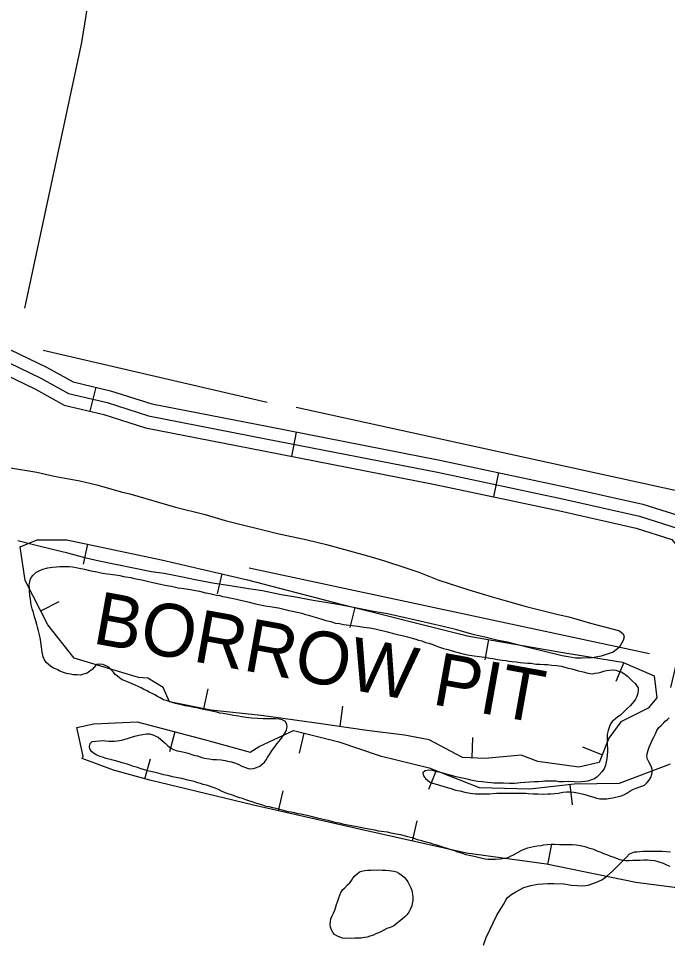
# Model space of a CAD drawing. Extents: x 3355724 to 3393621, y 594744 to 620174.
# Drawn here: x 3390157 to 3390944, y 603944 to 605066 of the extents above; entities that cross this region are included whole.
import ezdxf

# ---------------------------------------------------------------- set-up
doc = ezdxf.new("R2010")
doc.units = 0
for name, color, linetype in [('V-BORW-IDEN', 7, 'Continuous'), ('V-BORW-LINE', 7, 'Continuous'), ('V-ROAD-CNTR', 7, 'Continuous'), ('V-SITE-VEGE', 7, 'Continuous'), ('V-TOPO-SHOR', 7, 'Continuous')]:
    doc.layers.add(name, color=color, linetype=linetype)

msp = doc.modelspace()

# ---------------------------------------------------------------- linework, layer by layer
at = {"layer": 'V-BORW-LINE'}
for p, q in [((3390240.5, 604428.8), (3390235.3, 604404.3)), ((3390403.1, 604392.7), (3390397.5, 604368.4)), ((3390183.7, 604347.9), (3390205.9, 604359.3)), ((3390564.6, 604351.8), (3390558.6, 604327.5)), ((3390726.6, 604313), (3390722.3, 604288.4)), ((3390890.8, 604285), (3390880.8, 604262.1)), ((3390381.6, 604228.9), (3390386.7, 604253.4)), ((3390546.7, 604207.5), (3390550.2, 604232.2)), ((3390346.2, 604201.2), (3390339.8, 604177)), ((3390502.9, 604199.4), (3390496.9, 604175.1)), ((3390706.7, 604169.4), (3390707.6, 604194.4)), ((3390864.2, 604173.1), (3390841, 604182.3)), ((3390310, 604144.2), (3390316.8, 604168.2)), ((3390663.1, 604154.3), (3390653.9, 604131)), ((3390825.4, 604137.4), (3390828.2, 604112.5)), ((3390472, 604105.3), (3390477.6, 604129.7)), ((3390634.5, 604068.6), (3390640, 604093)), ((3390798.6, 604040.2), (3390803.6, 604064.7))]:
    msp.add_line(p, q, dxfattribs=at)
for points in [[(3390313.4, 604266.3), (3390302.3, 604266.8), (3390224.3, 604290.3), (3390192.3, 604331), (3390164.7, 604384.7), (3390158.7, 604425.3), (3390179.3, 604433.9), (3390215.5, 604434.1), (3390330.1, 604409.7), (3390434.6, 604385.4), (3390543, 604357.2), (3390702.9, 604317.2), (3390816.9, 604297.1), (3390889.2, 604285.7), (3390927.3, 604269.1), (3390930.7, 604242.4), (3390920.2, 604229.9), (3390887.2, 604213.1), (3390872.4, 604193.6), (3390860.6, 604163.9), (3390836, 604158.3), (3390786.4, 604165), (3390766.2, 604172.9), (3390722.6, 604168.9), (3390694.9, 604169.8), (3390654.7, 604191.4), (3390624.7, 604197.2), (3390579.3, 604202.9), (3390518, 604211.6), (3390450.9, 604220.7), (3390390, 604227.2), (3390340, 604237.6), (3390332.1, 604254.8), (3390313.4, 604266.3)], [(3390235.1, 604171.5), (3390227.4, 604206.3), (3390248.2, 604210.6), (3390300.5, 604213.4), (3390383.6, 604191.2), (3390437.5, 604176.5), (3390448.7, 604183.4), (3390490.1, 604202.6), (3390545.3, 604188.9), (3390595.3, 604171.9), (3390654.8, 604157.6), (3390715.5, 604133.5), (3390776.8, 604131.8), (3390830.6, 604138), (3390885.3, 604138.8), (3390947.2, 604162.1)], [(3391023.3, 604003.2), (3390905.4, 604018.4), (3390797.1, 604040.5), (3390699.8, 604054.1), (3390571.9, 604082.6), (3390441.5, 604112.2), (3390316, 604142.5), (3390272.1, 604154.8), (3390233.8, 604168.6), (3390235.1, 604171.5)]]:
    msp.add_lwpolyline(points, dxfattribs=at)
at = {"layer": 'V-ROAD-CNTR'}
for p, q in [((3390250.4, 604619.1), (3390243.4, 604589.9)), ((3390493.4, 604564.6), (3390487.7, 604535.1)), ((3390738.8, 604515.5), (3390732.5, 604486.2))]:
    msp.add_line(p, q, dxfattribs=at)
for points in [[(3389361.3, 604829.5), (3389441, 604808.1), (3389553.7, 604781.4), (3389675, 604756.8), (3389779.1, 604733.1), (3389853.7, 604715.8), (3389912.8, 604701.1), (3389943.4, 604702.8), (3389983.5, 604710), (3390009.5, 604710.2), (3390071.7, 604687.5), (3390124.2, 604675.4), (3390190.9, 604643.2), (3390222.9, 604625.6), (3390268.2, 604614.8), (3390318.3, 604598.8), (3390459.7, 604571.2), (3390667.8, 604530.6), (3390819.7, 604498.2), (3390913.6, 604477), (3390966.4, 604460.4), (3390982.5, 604440.4)], [(3390119.2, 604661.1), (3390184, 604629.8), (3390217.5, 604611.5), (3390264.1, 604600.4), (3390314.5, 604584.2), (3390456.8, 604556.4), (3390664.8, 604515.9), (3390816.4, 604483.6), (3390909.7, 604462.5), (3390957.6, 604447.4), (3390978.5, 604421.4), (3390985.1, 604390.7), (3390980.4, 604338.7), (3390973, 604299.5), (3390961.7, 604251.5)], [(3390114.2, 604646.9), (3390177.2, 604616.5), (3390212.1, 604597.4), (3390260.1, 604585.9), (3390310.8, 604569.7), (3390453.9, 604541.7), (3390661.8, 604501.2), (3390813.2, 604468.9), (3390905.8, 604448), (3390948.7, 604434.5), (3390964.6, 604414.8), (3390970, 604389.8), (3390965.5, 604340.8), (3390958.4, 604302.6), (3390947.1, 604254.9)]]:
    msp.add_lwpolyline(points, dxfattribs=at)
at = {"layer": 'V-SITE-VEGE'}
for points in [[(3390144.8, 604521.8), (3390178.9, 604515.8), (3390200, 604511.3), (3390231.3, 604505.3), (3390251.6, 604500.8), (3390281.1, 604492.3), (3390291.8, 604489.5), (3390347, 604473.7), (3390383, 604464.5), (3390407.2, 604457.5), (3390470.9, 604441.7), (3390506.9, 604434), (3390530, 604428.4), (3390551, 604422.4), (3390581.6, 604414), (3390600.5, 604408.3), (3390626.5, 604399.9), (3390642.2, 604394.6), (3390666.4, 604385.1), (3390702.7, 604373.1), (3390730.9, 604364.6), (3390747.9, 604360.1), (3390772.2, 604353), (3390811, 604343.2), (3390824.1, 604340.4), (3390839.5, 604336.2), (3390850.1, 604332.7), (3390876.5, 604326), (3390885.4, 604323.5), (3390889.7, 604320), (3390891.1, 604316.4), (3390890, 604311.8), (3390885.1, 604303.2), (3390877.6, 604297.5), (3390863.1, 604292.9), (3390852.8, 604291), (3390839.2, 604290.6), (3390832.1, 604290.6), (3390823.2, 604292), (3390816.1, 604293.4), (3390774.8, 604303.2), (3390749.5, 604309.9), (3390738.5, 604311.7), (3390722.1, 604315.9), (3390709.3, 604318.7), (3390688.3, 604324.7), (3390671.6, 604328.9), (3390629.2, 604338.7), (3390604.3, 604344), (3390587.2, 604347.1), (3390563, 604352), (3390546.3, 604355.2), (3390513.9, 604360.4), (3390490.7, 604364.9), (3390475.4, 604367.4), (3390452.6, 604371.9), (3390435.5, 604374.7), (3390411, 604378.5), (3390394.6, 604381), (3390371.1, 604385.5), (3390355.8, 604388.7), (3390333.4, 604392.9), (3390318.1, 604395.3), (3390254.7, 604407.9), (3390238.7, 604411.8), (3390216.6, 604417.8), (3390201.3, 604421.3), (3390173.5, 604428.3), (3390156.1, 604432.9)], [(3390720.5, 603942.3), (3390723.7, 603951.6), (3390736.7, 603978.7), (3390744.9, 603991.9), (3390747.7, 603996.9), (3390749.8, 604000.1), (3390754.8, 604004.3), (3390759.8, 604006.9), (3390769.4, 604012.2), (3390777.9, 604014.7), (3390786.4, 604016.2), (3390798.5, 604017.3), (3390806, 604017.3), (3390818.1, 604016.6), (3390827.3, 604015.3), (3390840.9, 604014.2), (3390847.3, 604015), (3390857.6, 604018.6), (3390864, 604021.8), (3390870, 604026.1), (3390877.1, 604032.1), (3390894.1, 604049.3), (3390897.6, 604053.2), (3390903.7, 604055.7), (3390906.5, 604055.7), (3390913.6, 604056.4), (3390937.1, 604056.5), (3390947.4, 604055.5)]]:
    msp.add_lwpolyline(points, dxfattribs=at)
at = {"layer": 'V-TOPO-SHOR'}
for p, q in [((3390458.3, 604600.6), (3390186.8, 604663.7)), ((3391112.8, 604458.7), (3390493.4, 604594.3)), ((3390921.8, 604295.5), (3390436.4, 604399.5))]:
    msp.add_line(p, q, dxfattribs=at)
for points in [[(3390164.4, 604714.7), (3390233.7, 605037.2), (3390296.5, 605429.9), (3391081.9, 605285.1), (3391433.1, 605219)], [(3390276.6, 604268.5), (3390274.1, 604270.8), (3390271.9, 604273.3), (3390269.4, 604275.9), (3390267.1, 604278.2), (3390264.8, 604280.2), (3390261.9, 604281.4), (3390258.9, 604282.8), (3390255, 604283.3), (3390251.4, 604282.6), (3390248.4, 604279.7), (3390246.1, 604276.8), (3390243.3, 604274.5), (3390240.1, 604272.2), (3390235.7, 604270.9), (3390231.8, 604270), (3390227.7, 604270.1), (3390222.9, 604270.3), (3390219.9, 604271), (3390215.1, 604272), (3390211.3, 604273.2), (3390206.9, 604274.8), (3390203.5, 604276.5), (3390199.4, 604278.1), (3390196, 604280.4), (3390192.6, 604283), (3390190.3, 604285), (3390188.1, 604288.5), (3390186.7, 604292.2), (3390185.4, 604297.7), (3390184.6, 604304.3), (3390183.9, 604310), (3390183.3, 604313.2), (3390182.4, 604318.7), (3390181.1, 604323.5), (3390180, 604328.1), (3390179.1, 604331.1), (3390177.8, 604335.7), (3390176.2, 604340.7), (3390174.9, 604346), (3390173.3, 604350.4), (3390172.2, 604354.9), (3390171.6, 604358.4), (3390171.2, 604362.3), (3390170.7, 604366.6), (3390170.1, 604372.1), (3390170.1, 604375.5), (3390169.9, 604379.4), (3390170.4, 604382.4), (3390170.9, 604385.6), (3390172.3, 604388.3), (3390174.4, 604391), (3390177.6, 604394.2), (3390182.5, 604396.9), (3390186.4, 604398.2), (3390192.5, 604400), (3390197.8, 604400.7), (3390202.8, 604401.3), (3390207, 604401.7), (3390210.8, 604401.7), (3390214.7, 604401.6), (3390218.2, 604401.4), (3390222.3, 604401.1), (3390226.8, 604400.4), (3390230.3, 604399.4), (3390236.6, 604398.2), (3390242.8, 604396.6), (3390246.7, 604395.9), (3390249.7, 604395.4), (3390253.8, 604394.7), (3390258.8, 604393.5), (3390264.5, 604392.7), (3390268.1, 604392.2), (3390274.5, 604391.3), (3390279.6, 604390.5), (3390283.9, 604389.6), (3390287.1, 604388.9), (3390292.8, 604388.1), (3390297.1, 604387.2), (3390301.5, 604386.4), (3390306.3, 604385.5), (3390311.1, 604384.1), (3390314.5, 604383.4), (3390318.1, 604382.6), (3390323.1, 604381.4), (3390328.9, 604380.3), (3390332.5, 604379.5), (3390339.1, 604378.1), (3390342.1, 604377.6), (3390347.1, 604376.7), (3390350.1, 604375.9), (3390354.2, 604375.4), (3390360.1, 604374.5), (3390365.1, 604373.7), (3390369.2, 604372.8), (3390376.1, 604371.6), (3390383.4, 604369.7), (3390386.4, 604369.2), (3390390.5, 604368.3), (3390396.9, 604366.8), (3390401, 604366.3)], [(3390401, 604366.3), (3390404.2, 604365.2), (3390409.6, 604364.4), (3390413.1, 604363.7), (3390417.4, 604362.8), (3390422.6, 604361.6), (3390426.1, 604360.6), (3390431.5, 604359.4), (3390436.6, 604358.2), (3390442.3, 604356.8), (3390448.2, 604355.4), (3390451.6, 604354.7), (3390456, 604353.7), (3390462.1, 604353), (3390469.2, 604351.8), (3390472.2, 604351.3), (3390477, 604350.3), (3390481.7, 604349.1), (3390484.7, 604348.4), (3390489.1, 604347.5), (3390494.5, 604346.3), (3390500.2, 604344.8), (3390504.8, 604343.4), (3390508.2, 604342.7), (3390513.7, 604340.8), (3390519.4, 604339.2), (3390525.8, 604337.5), (3390529.2, 604336.3), (3390535.6, 604334.7), (3390541.3, 604333), (3390545.8, 604332.3), (3390550.9, 604331.3), (3390554.3, 604330.9), (3390561.4, 604330.1), (3390568.2, 604329.4), (3390575.5, 604328.2), (3390578.7, 604327.7), (3390582.6, 604327.2), (3390586.9, 604326.4), (3390592.6, 604325.2), (3390595.8, 604324.5), (3390600.9, 604323.3), (3390604.3, 604322.4), (3390609.8, 604320.8), (3390614.5, 604319.6), (3390617.7, 604318.8), (3390621.8, 604317.9), (3390628.5, 604316.2), (3390634.2, 604314.6), (3390638.5, 604313.4), (3390641.9, 604312.2), (3390645.8, 604311.3), (3390650.3, 604309.6), (3390654.2, 604308.5), (3390659, 604306.8), (3390662, 604305.6), (3390666.1, 604304.2), (3390672.2, 604302.3), (3390675.7, 604301.4), (3390680.2, 604300), (3390686.8, 604298.1), (3390690, 604297.4), (3390694.4, 604296.2), (3390699.6, 604294.8), (3390703.5, 604294.1), (3390709.2, 604293.1), (3390715.1, 604292.4), (3390722, 604291.6), (3390728.4, 604290.6), (3390732, 604290.1), (3390737.7, 604288.9), (3390743.2, 604288.2), (3390748, 604287.7), (3390751.4, 604286.8), (3390755.5, 604286.5), (3390760.3, 604286), (3390764.9, 604285), (3390769.5, 604284.8), (3390774.3, 604284.3), (3390778.4, 604284.2), (3390782, 604283.7), (3390785, 604283.3), (3390788.7, 604283.2), (3390794.6, 604282.9), (3390798, 604282.7), (3390803.3, 604281.9), (3390809.2, 604281.4), (3390814.9, 604280.7), (3390819.3, 604279.7), (3390823.4, 604278.3), (3390827.7, 604277.4), (3390831.6, 604276.2), (3390835.5, 604275.2), (3390839.8, 604274.3), (3390843.2, 604273.3), (3390846.9, 604272.4), (3390849.8, 604271.7), (3390853, 604271.4), (3390856, 604272.1), (3390859.4, 604272.7), (3390862.9, 604273.6)], [(3390862.9, 604273.6), (3390866.3, 604274.7), (3390869.5, 604275.4), (3390873.4, 604276), (3390877.3, 604276.2), (3390881, 604276), (3390884.4, 604274.8), (3390887.6, 604273.9), (3390890.5, 604271.8), (3390893.3, 604270.4), (3390895.7, 604268.1), (3390898.5, 604265.5), (3390901, 604263), (3390904.4, 604259.8), (3390906.2, 604257.2), (3390908, 604254.5), (3390907.9, 604251.3), (3390907.5, 604247.8), (3390906.3, 604244), (3390904.9, 604240.8), (3390902.8, 604237.8), (3390900.9, 604235.3), (3390898.4, 604232.8), (3390894.7, 604229.2), (3390892.4, 604226.9), (3390889.4, 604224), (3390886.6, 604221.5), (3390883.4, 604219.2), (3390880.4, 604216.8), (3390876.5, 604213.6), (3390874.4, 604210.6), (3390872.8, 604206.5), (3390871.8, 604202.9), (3390870.6, 604197.9), (3390870.6, 604194), (3390870.3, 604190.8), (3390870.5, 604185.8), (3390870.7, 604181), (3390870.7, 604176.8), (3390870.6, 604173.2), (3390870.1, 604168.6), (3390869.4, 604164.7), (3390868.5, 604160.6), (3390866.8, 604156.3), (3390864.1, 604152.7), (3390860.6, 604148.8), (3390858.1, 604146.3), (3390855.1, 604144.1), (3390851.6, 604142.7), (3390847, 604141.4), (3390843.6, 604140.7), (3390839.2, 604140.3), (3390834, 604140.1), (3390830.3, 604140.4), (3390823.5, 604140.7), (3390817.1, 604140.5), (3390812, 604140.6), (3390808.8, 604141.1), (3390803.8, 604141.1), (3390799.9, 604141.1), (3390795.1, 604141.2), (3390792.2, 604140.7), (3390787.1, 604140.6), (3390781.9, 604140.6), (3390776.4, 604140.2), (3390770.7, 604139.8), (3390765.4, 604139.2), (3390762, 604138.7), (3390758.3, 604138.5), (3390751.9, 604138.6), (3390744.6, 604138.9), (3390741.4, 604138.9), (3390737, 604139), (3390733.2, 604139), (3390730, 604139.3), (3390725.6, 604139.5), (3390718.8, 604140.3), (3390713.7, 604141), (3390709.4, 604141.7), (3390705.3, 604142.5), (3390702.3, 604143.2), (3390697.1, 604144.4), (3390691.1, 604145.8), (3390687.5, 604146.7), (3390680, 604148.4), (3390676.8, 604149.3), (3390672.9, 604150.5), (3390668.1, 604151.7), (3390662.9, 604153.1), (3390658.3, 604154.1), (3390654.2, 604154.6), (3390649.8, 604153.7), (3390647.1, 604151.5), (3390647.7, 604147.8), (3390650.2, 604144.6), (3390652.5, 604142.3), (3390655.2, 604140.4), (3390658.8, 604139), (3390664.8, 604137.3), (3390669.6, 604135.7), (3390673.9, 604134.5)], [(3390302.5, 604197.1), (3390307.5, 604198), (3390311.9, 604198.6), (3390315.5, 604198.8), (3390319.6, 604197.4), (3390323.3, 604196), (3390326, 604194.6), (3390329.4, 604191.9), (3390331.7, 604189.8), (3390334.4, 604187.5), (3390338, 604184.2), (3390341.2, 604181.7), (3390344.6, 604179.8), (3390349.2, 604178), (3390352.1, 604177.5), (3390357.6, 604176.3), (3390362.6, 604175.1), (3390367, 604173.7), (3390370.6, 604172.5), (3390373.8, 604171.8), (3390379.1, 604169.9), (3390382.2, 604169.2), (3390388, 604168.2), (3390392.3, 604167.7), (3390396.9, 604167.5), (3390402.3, 604167), (3390407.4, 604166.2), (3390410.3, 604165.7), (3390414.9, 604164.8), (3390418.6, 604163.6), (3390422.9, 604162), (3390427.4, 604159.6), (3390431.8, 604158), (3390435.4, 604156.8), (3390438.4, 604156.1), (3390441.6, 604156.5), (3390445.5, 604157.9), (3390449.4, 604159.4), (3390452.4, 604161.7), (3390454.9, 604164.4), (3390457, 604167.1), (3390458.6, 604169.9), (3390460.9, 604173.5), (3390463.3, 604176.9), (3390465.6, 604180.3), (3390467.9, 604183.5), (3390470, 604186.5), (3390472.7, 604189.9), (3390475.5, 604193.3), (3390478.3, 604197.3), (3390480.4, 604200.8), (3390481.8, 604203.7), (3390482.5, 604206.7), (3390482.3, 604209.9), (3390480.5, 604213.8), (3390476.6, 604215.7), (3390473, 604216.6), (3390468.4, 604216.9), (3390462.2, 604216.9), (3390453.6, 604216.8), (3390446.5, 604217.1), (3390439.2, 604217.6), (3390432.8, 604218.6), (3390427.3, 604219.3), (3390423.6, 604220), (3390417.9, 604221), (3390411.3, 604222.2), (3390405.1, 604223.2), (3390400.8, 604223.9), (3390397.4, 604224.8), (3390391, 604226.3), (3390388, 604226.8), (3390383.2, 604227.9), (3390377.3, 604229.1), (3390372.5, 604230.1), (3390369.6, 604230.8), (3390364.3, 604232), (3390358.8, 604232.7), (3390354.9, 604233.7), (3390350.2, 604234.6), (3390347, 604235.4), (3390343.1, 604236.5), (3390339.4, 604237.7), (3390335.8, 604238.9), (3390332.6, 604240.1), (3390328.5, 604242.2), (3390325.3, 604244), (3390321.9, 604245.9), (3390318.7, 604247.5), (3390315.3, 604249.1), (3390311.9, 604251.2), (3390308.9, 604252.4), (3390305.5, 604254.3), (3390302.8, 604255.7), (3390297.6, 604258), (3390294.4, 604259.2), (3390289.6, 604261.3), (3390286.2, 604262.9), (3390282.5, 604264.3), (3390279.3, 604266.4), (3390276.6, 604268.5)], [(3390673.9, 604134.5), (3390678, 604133.3), (3390681.2, 604132.4), (3390686.7, 604130.5), (3390691.7, 604129.5), (3390697.8, 604127.9), (3390704.2, 604126.7), (3390710.9, 604125.9), (3390717.9, 604125.9), (3390722.3, 604125.8), (3390728, 604126), (3390736.2, 604126.6), (3390739.7, 604126.8), (3390744.2, 604126.8), (3390748.6, 604126.7), (3390755.4, 604126.7), (3390761.4, 604126.9), (3390767.3, 604126.8), (3390771.7, 604126.8), (3390774.9, 604126.5), (3390780.8, 604126), (3390786.5, 604125.9), (3390792.7, 604125.7), (3390798.6, 604125.8), (3390802.1, 604126), (3390806.9, 604126.2), (3390811.5, 604126.9), (3390816.7, 604127.9), (3390821.3, 604128.4), (3390825, 604128.3), (3390830.5, 604128.1), (3390836.4, 604126.9), (3390841.9, 604125.4), (3390846.4, 604124.2), (3390849.8, 604123.1), (3390854.4, 604121.7), (3390857.4, 604120.7), (3390861.5, 604119.8), (3390866.7, 604119.7), (3390870.2, 604119.9), (3390874.3, 604120.6), (3390877.5, 604121.2), (3390880.5, 604121.9), (3390884.1, 604122.8), (3390887.6, 604123.6), (3390890.8, 604124.8), (3390894.5, 604126.8), (3390898.1, 604129), (3390901.6, 604131.3), (3390905.5, 604132.9), (3390908.9, 604134), (3390912.6, 604135.3), (3390915.6, 604136.6), (3390919, 604139.6), (3390921.3, 604142.3), (3390923.4, 604145.9), (3390924.8, 604149.6), (3390925.3, 604153.9), (3390924.2, 604158.1), (3390923.1, 604161), (3390921.1, 604164.7), (3390919.5, 604167.9), (3390918.4, 604171.1), (3390918.9, 604174.6), (3390920.1, 604178.7), (3390921.5, 604182.5), (3390922.9, 604186.2), (3390925.5, 604191.9), (3390926.9, 604194.8), (3390928.9, 604198.5), (3390930.6, 604202.6), (3390933.1, 604206.2), (3390935.9, 604208.9), (3390938.7, 604211.7), (3390941, 604214.1), (3390943.5, 604216.2), (3390945.8, 604218.2)], [(3390608.7, 604078.4), (3390604.3, 604079.4), (3390596.3, 604080.4), (3390593.2, 604080.8), (3390588.6, 604081.8), (3390581.7, 604083), (3390574.9, 604084.2), (3390569.4, 604085.6), (3390565.1, 604086.4), (3390558.2, 604087.6), (3390551.8, 604088.8), (3390546.1, 604090.2), (3390542.5, 604090.7), (3390536.3, 604092.3), (3390532.2, 604093.5), (3390527.7, 604094.5), (3390524.7, 604095.2), (3390519.4, 604096.4), (3390511.7, 604098.3), (3390508.5, 604099.2), (3390502.8, 604100.4), (3390499.6, 604101.1), (3390495.9, 604101.6), (3390491.4, 604102.8), (3390487.5, 604103.5), (3390483.6, 604104.2), (3390476.3, 604106.1), (3390473.4, 604106.9), (3390469.3, 604108), (3390465.1, 604109), (3390460.6, 604110.2), (3390457.2, 604110.7), (3390453.1, 604112.1), (3390448.5, 604113.3), (3390444.4, 604114.4), (3390440.1, 604116.1), (3390436, 604117.3), (3390432.3, 604118.7), (3390428.2, 604120.1), (3390425.2, 604121), (3390421.4, 604122.2), (3390416.1, 604124.1), (3390411.1, 604125.9), (3390407.5, 604127.3), (3390402.9, 604129.2), (3390399.3, 604131.1), (3390395.2, 604132.7), (3390391.5, 604134.1), (3390388.3, 604135.1), (3390384.9, 604136.5), (3390380.8, 604137.4), (3390377.4, 604138.4), (3390374.4, 604139.3), (3390369.9, 604140.7), (3390366.2, 604141.7), (3390361.9, 604142.6), (3390357.8, 604143.8), (3390354.6, 604144.5), (3390350, 604145.5), (3390343.4, 604146.7), (3390339.3, 604147.9), (3390332.9, 604149.1), (3390327.4, 604150.5), (3390322.6, 604151.7), (3390317.4, 604152.9), (3390313.7, 604153.8), (3390309.6, 604155.2), (3390305.5, 604156.4), (3390301, 604157.8), (3390296.2, 604159.2), (3390292.1, 604160.6), (3390287.5, 604162.3), (3390284.1, 604163.2), (3390280, 604164.4), (3390275.9, 604165.6), (3390271.3, 604166.8), (3390268.1, 604167.7), (3390263.1, 604168.9), (3390258.6, 604170.3), (3390255.6, 604171.3), (3390251.7, 604172.9), (3390247.9, 604175.2), (3390245.1, 604177.3), (3390243.3, 604180.3), (3390242.9, 604183.5), (3390243.6, 604186.9), (3390245.9, 604189.4), (3390250.1, 604189.8), (3390255.1, 604190.2), (3390258.3, 604190.4), (3390262.2, 604190.2), (3390266.1, 604189.9), (3390269.9, 604189.7), (3390273.1, 604189.9), (3390276.4, 604190.3), (3390282.1, 604191.1), (3390286, 604192.3), (3390290.3, 604193.6), (3390294.9, 604195.1), (3390299.3, 604196.2), (3390302.5, 604197.1)], [(3390946.9, 604037.6), (3390943, 604039.5), (3390938.7, 604041.3), (3390934.8, 604042.7), (3390931, 604043.7), (3390927.8, 604044.6), (3390923.2, 604044.9), (3390919.3, 604045.4), (3390915, 604045.4), (3390910.6, 604045.2), (3390906.3, 604045), (3390901.5, 604044.9), (3390897.1, 604044.7), (3390892.8, 604044.7), (3390889.6, 604045.2), (3390886.4, 604045.9), (3390881.8, 604047.6), (3390878.9, 604048.7), (3390875, 604049.9), (3390871.4, 604051.5), (3390866.3, 604053.2), (3390863.2, 604054.8), (3390858.4, 604056.5), (3390854.5, 604058.3), (3390849.5, 604059.7), (3390845.2, 604061.2), (3390841.7, 604062.1), (3390837.9, 604062.8), (3390833.3, 604063.6), (3390828.3, 604064.1), (3390823.5, 604064.1), (3390818.2, 604064.1), (3390812.5, 604064.2), (3390806.8, 604064.3), (3390802.7, 604064.3), (3390797.9, 604063.9), (3390793, 604063.5), (3390790.1, 604063), (3390785.5, 604062.4), (3390781.1, 604061.7), (3390777.7, 604060.9), (3390773.8, 604060), (3390769.5, 604058.6), (3390765.8, 604056.9), (3390762.8, 604055.3), (3390760, 604053.5), (3390756.6, 604051.4), (3390752.9, 604049.9), (3390749.9, 604048.5), (3390746.3, 604047.4), (3390741.2, 604046.8), (3390735, 604046.2), (3390730.7, 604046.2), (3390725.9, 604046.2), (3390722.7, 604046.5), (3390719.1, 604047.4), (3390715.9, 604048.2), (3390710.8, 604049.4), (3390707.4, 604050.3), (3390703.3, 604051.2), (3390699.7, 604052), (3390696.2, 604053.1), (3390692.6, 604054.3), (3390689.2, 604055.3), (3390685.8, 604056.7), (3390681.4, 604058.1), (3390676.4, 604059.7), (3390672.5, 604060.9), (3390667.5, 604062.3), (3390663.9, 604063.5), (3390659.3, 604064.9), (3390656.1, 604065.9), (3390651.1, 604067.5), (3390645.6, 604068.9), (3390640.6, 604070.3), (3390635.6, 604072), (3390629, 604073.7), (3390624.2, 604075.1), (3390620.3, 604076), (3390614.8, 604077), (3390608.7, 604078.4)], [(3390611.5, 603965.4), (3390607.4, 603963.8), (3390603.5, 603962.5), (3390599.8, 603960.7), (3390595.9, 603958.7), (3390593.2, 603957.3), (3390590.2, 603956), (3390587, 603954.4), (3390582.8, 603953.3), (3390579.4, 603952.2), (3390576.4, 603951.5), (3390572.1, 603950.7), (3390567.7, 603950.7), (3390564.5, 603950.7), (3390561.1, 603950.5), (3390557.7, 603950.8), (3390553.1, 603950.6), (3390549.4, 603950.9), (3390546.2, 603952), (3390542.8, 603953.7), (3390540.1, 603955.3), (3390537.8, 603957.6), (3390536.3, 603960.8), (3390535.2, 603964.3), (3390534.7, 603967.5), (3390535, 603970.9), (3390535.5, 603974.3), (3390536.9, 603978), (3390538.5, 603981.1), (3390540.4, 603984.8), (3390541.5, 603988.7), (3390542.5, 603991.6), (3390543.7, 603995), (3390545.3, 603999.6), (3390546.5, 604003), (3390547.7, 604006.2), (3390550.2, 604009.8), (3390552.5, 604012.1), (3390555.5, 604015.5), (3390558.3, 604018), (3390560.4, 604021), (3390562, 604023.7), (3390564.5, 604026.4), (3390567.5, 604029.1), (3390570.1, 604031.2), (3390573, 604032.3), (3390576.7, 604032.9), (3390579.9, 604033.3), (3390583.8, 604033.5), (3390587.7, 604033.7), (3390590.7, 604033.2), (3390593.9, 604033.7), (3390597.7, 604033.2), (3390602.1, 604033.4), (3390606, 604033.1), (3390608.9, 604032.6), (3390611.9, 604032.1), (3390615.1, 604031.4), (3390618.1, 604029.8), (3390620.6, 604027.7), (3390624.2, 604024.7), (3390626.9, 604021.9), (3390628.9, 604019), (3390630.7, 604015.3), (3390632.3, 604012.1), (3390633.6, 604008.6), (3390634.5, 604004), (3390634.7, 604000.8), (3390634.7, 603996.5), (3390634.2, 603993.1), (3390633.5, 603989.9), (3390632.1, 603986.5), (3390630.2, 603982.6), (3390627.4, 603979.2), (3390624.7, 603976.5), (3390622.4, 603974.4), (3390611.5, 603965.4)]]:
    msp.add_lwpolyline(points, dxfattribs=at)

# ---------------------------------------------------------------- texts
at = {"layer": 'V-BORW-IDEN'}
msp.add_text('BORROW PIT', height=64, rotation=349.8226, dxfattribs=at).set_placement((3390245.1, 604308.7))

doc.saveas('drawing.dxf')
